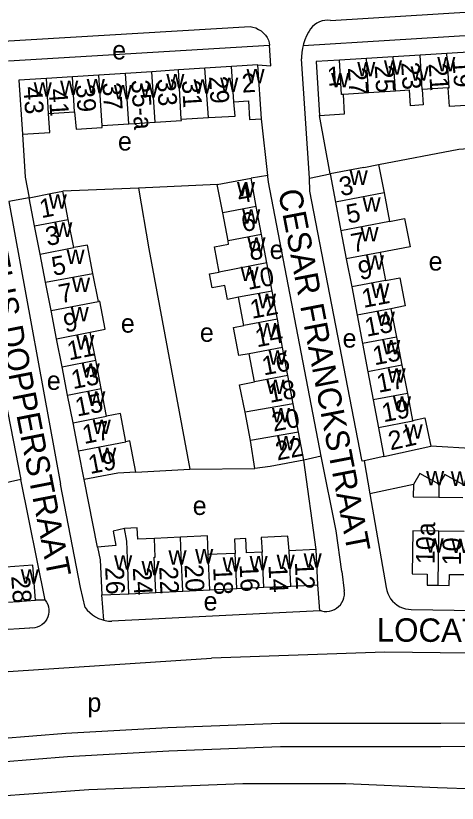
# Model space of a CAD drawing. Extents: x 159045 to 160918, y 380454 to 382516.
# Drawn here: x 159830.2 to 159924.5, y 380839.7 to 381007.8 of the extents above; entities that cross this region are included whole.
import ezdxf

# ---------------------------------------------------------------- set-up
doc = ezdxf.new("R2010")
doc.units = 0
for name, color, linetype in [('BLT_Basislijn', 7, 'Continuous'), ('BLT_Bebouwing', 7, 'Continuous'), ('BLT_Centroide', 7, 'Continuous'), ('BLT_Huisnummer', 7, 'Continuous'), ('BLT_Huisnummer_ tussenligend', 7, 'Continuous'), ('BLT_Huisnummer_reeks', 7, 'Continuous'), ('BLT_Onderverdeling_panden', 7, 'Continuous'), ('BLT_Straatnaam', 7, 'Continuous')]:
    doc.layers.add(name, color=color, linetype=linetype)

msp = doc.modelspace()

# ---------------------------------------------------------------- linework, layer by layer
at = {"layer": 'BLT_Basislijn'}
for p, q in [((159897.46, 381006.84), (159981.52, 381011.99)), ((159891.59, 381001.48), (159989.65, 381007.48)), ((159826.17, 381002.31), (159880.26, 381005.55)), ((159828.67, 380998.2), (159884.44, 381001.53)), ((159892.95, 380973.16), (159891.28, 380998.61)), ((159897.37, 380974.05), (159895.09, 380986.56)), ((159884.07, 380973.69), (159882.69, 380985.83)), ((159818.08, 380975.96), (159831.31, 380908.83)), ((159884.07, 380973.69), (159880.47, 380973.14)), ((159892.95, 380973.16), (159897.37, 380974.05)), ((159856.43, 380971.04), (159840.26, 380970.37)), ((159873.26, 380971.8), (159856.43, 380971.04)), ((159828.77, 380968.2), (159839.81, 380907.78)), ((159936.14, 380914.9), (159918.9, 380915.91)), ((159895.48, 380913.82), (159891.74, 380912.9)), ((159908.86, 380913.71), (159904.61, 380912.77)), ((159894.41, 380893.85), (159891.74, 380912.9)), ((159904.61, 380912.77), (159904.21, 380912.69)), ((159904.61, 380912.77), (159905.85, 380905.75)), ((159855.9, 380910.38), (159867.43, 380911.02)), ((159867.43, 380911.02), (159881.32, 380911.16)), ((159831.31, 380908.83), (159826.88, 380907.83)), ((159836.52, 380883.06), (159831.31, 380908.83)), ((159847.69, 380894.36), (159844.82, 380908.77)), ((159844.07, 380885.73), (159839.81, 380907.78)), ((159915.15, 380907.75), (159905.85, 380905.75)), ((159905.85, 380905.75), (159909.36, 380885.75)), ((159899.88, 380889.18), (159900.4, 380885.01)), ((159845.02, 380881.49), (159844.07, 380885.73)), ((159895.15, 380880.73), (159894.77, 380886.33)), ((159849.04, 380878.77), (159848.59, 380884.14)), ((159836.52, 380883.06), (159834.43, 380883.01)), ((159895.15, 380880.73), (159850.75, 380878.55)), ((159895.55, 380880.75), (159895.15, 380880.73)), ((159914.65, 380881.05), (159965.9, 380880.16)), ((159791.92, 380874.76), (159833.19, 380877.11)), ((159809.36, 380866.58), (159872.06, 380870.62)), ((159973.3, 380841.08), (159920.29, 380842.96))]:
    msp.add_line(p, q, dxfattribs=at)
for points in [[(159897.46, 381006.84), (159896.85, 381006.88), (159896.25, 381006.84), (159895.65, 381006.72), (159895.08, 381006.53), (159894.54, 381006.26), (159894.04, 381005.92), (159893.59, 381005.52), (159893.19, 381005.06), (159892.86, 381004.55), (159892.75, 381004.35)], [(159880.26, 381005.55), (159880.89, 381005.42), (159881.49, 381005.22), (159882.07, 381004.93), (159882.61, 381004.59), (159883.1, 381004.17), (159883.53, 381003.7), (159883.9, 381003.18), (159884.21, 381002.62), (159884.38, 381002.03), (159884.44, 381001.53)], [(159892.75, 381004.35), (159892.32, 381003.53), (159891.96, 381002.68), (159891.67, 381001.81), (159891.59, 381001.48)], [(159881.96, 380997.32), (159884.67, 380997.17), (159884.44, 381001.53)], [(159891.59, 381001.48), (159891.46, 381000.91), (159891.33, 381000), (159891.28, 380999.08), (159891.28, 380998.61)], [(159831.68, 380982.58), (159832.2, 380973.35), (159833.08, 380968.97)], [(159907.71, 380976.04), (159924.89, 380979.37), (159937.06, 380980.2)], [(159895.48, 380913.82), (159884.23, 380972.29), (159884.09, 380973.48), (159884.07, 380973.69)], [(159904.21, 380912.69), (159904.15, 380913), (159893, 380970.38), (159892.95, 380973.16)], [(159856.43, 380971.04), (159858.61, 380958.03), (159867.43, 380911.02)], [(159833.08, 380968.97), (159828.77, 380968.2)], [(159899.88, 380889.18), (159898.63, 380897.84), (159895.48, 380913.82)], [(159895.55, 380880.75), (159896.1, 380880.65), (159896.65, 380880.63), (159897.21, 380880.68), (159897.75, 380880.82), (159898.27, 380881.03), (159898.75, 380881.31), (159899.18, 380881.66), (159899.56, 380882.07), (159899.88, 380882.52), (159900.13, 380883.02), (159900.31, 380883.55), (159900.41, 380884.1), (159900.43, 380884.66), (159900.4, 380885.01)], [(159909.36, 380885.75), (159909.48, 380885.11), (159909.68, 380884.48), (159909.95, 380883.89), (159910.29, 380883.33), (159910.7, 380882.82), (159911.16, 380882.36), (159911.68, 380881.96), (159912.24, 380881.63), (159912.85, 380881.37), (159913.47, 380881.18), (159914.12, 380881.08), (159914.65, 380881.05)], [(159836.52, 380883.06), (159836.82, 380882.61), (159837.06, 380882.12), (159837.22, 380881.6), (159837.3, 380881.06), (159837.31, 380880.52), (159837.23, 380879.98), (159837.07, 380879.46), (159836.84, 380878.97), (159836.55, 380878.52), (159836.18, 380878.11), (159835.77, 380877.77), (159835.3, 380877.49), (159834.8, 380877.28), (159834.27, 380877.14), (159833.73, 380877.08), (159833.19, 380877.11)], [(159845.02, 380881.49), (159845.49, 380880.9), (159846.02, 380880.37), (159846.6, 380879.9), (159847.23, 380879.49), (159847.9, 380879.15), (159848.6, 380878.88), (159849.04, 380878.77)], [(159849.04, 380878.77), (159849.32, 380878.69), (159850.06, 380878.58), (159850.75, 380878.55)], [(159960.77, 380871.47), (159926.79, 380871.74), (159909.07, 380871.92), (159872.06, 380870.62)], [(159840.95, 380854.6), (159862.68, 380855.83), (159886.69, 380856.77)], [(159886.69, 380856.77), (159920.99, 380856.77), (159944.75, 380856.92)], [(159760.2, 380848.71), (159791.52, 380850.67), (159840.95, 380854.6)], [(159841.29, 380849.62), (159862.92, 380850.84), (159886.79, 380851.77)], [(159886.79, 380851.77), (159921.01, 380851.77), (159945.62, 380851.93)], [(159759.77, 380843.67), (159791.87, 380845.69), (159841.29, 380849.62)], [(159920.29, 380842.96), (159900.74, 380843.79), (159878.73, 380843.79), (159845.83, 380842.53), (159814.18, 380840.23), (159796.37, 380838.55)]]:
    msp.add_lwpolyline(points, dxfattribs=at)
at = {"layer": 'BLT_Bebouwing'}
for p, q in [((159916.6, 380999.44), (159910.85, 380999.08)), ((159922.33, 380999.8), (159916.6, 380999.44)), ((159899.34, 380998.35), (159894.38, 380998.04)), ((159894.38, 380998.04), (159895.09, 380986.56)), ((159905.11, 380998.72), (159899.34, 380998.35)), ((159910.85, 380999.08), (159905.11, 380998.72)), ((159864.97, 380996.25), (159859.3, 380995.89)), ((159870.63, 380996.61), (159864.97, 380996.25)), ((159876.3, 380996.97), (159870.63, 380996.61)), ((159881.96, 380997.32), (159876.3, 380996.97)), ((159882.69, 380985.83), (159881.96, 380997.32)), ((159836.75, 380994.46), (159830.88, 380994.07)), ((159842.31, 380994.81), (159836.75, 380994.46)), ((159847.97, 380995.17), (159842.31, 380994.81)), ((159853.64, 380995.53), (159847.97, 380995.17)), ((159859.3, 380995.89), (159853.64, 380995.53)), ((159830.88, 380994.07), (159831.68, 380982.58)), ((159905.57, 380991.37), (159900.21, 380991.04)), ((159911.31, 380991.73), (159905.57, 380991.37)), ((159922.59, 380992.42), (159917.06, 380992.08)), ((159837.23, 380986.96), (159842.78, 380987.32)), ((159865.58, 380985.75), (159871.42, 380986.12)), ((159848.65, 380984.4), (159854.38, 380984.77)), ((159854.38, 380984.77), (159859.97, 380985.12)), ((159904.55, 380975.43), (159907.71, 380976.04)), ((159907.71, 380976.04), (159908.9, 380970)), ((159881.59, 380967.13), (159880.47, 380973.14)), ((159897.37, 380974.05), (159898.52, 380968.02)), ((159841.44, 380964.35), (159840.26, 380970.37)), ((159908.9, 380970), (159910.05, 380963.89)), ((159898.52, 380968.02), (159899.69, 380961.89)), ((159875.56, 380959.76), (159874.44, 380965.78)), ((159882.72, 380961.1), (159881.59, 380967.13)), ((159842.61, 380958.33), (159841.44, 380964.35)), ((159835.43, 380956.93), (159834.25, 380962.95)), ((159883.85, 380955.08), (159882.72, 380961.1)), ((159899.69, 380961.89), (159900.83, 380955.89)), ((159836.6, 380950.91), (159835.43, 380956.93)), ((159900.83, 380955.89), (159901.97, 380949.92)), ((159908.05, 380957.28), (159909.21, 380951.29)), ((159884.97, 380949.05), (159883.85, 380955.08)), ((159847.87, 380946.83), (159846.71, 380952.78)), ((159837.77, 380944.89), (159836.6, 380950.91)), ((159886.1, 380943.03), (159884.97, 380949.05)), ((159901.97, 380949.92), (159903.12, 380943.88)), ((159878.94, 380941.68), (159877.82, 380947.71)), ((159838.95, 380938.87), (159837.77, 380944.89)), ((159903.12, 380943.88), (159904.26, 380937.85)), ((159910.37, 380945.26), (159911.54, 380939.23)), ((159887.23, 380937), (159886.1, 380943.03)), ((159840.12, 380932.86), (159838.95, 380938.87)), ((159847.3, 380934.26), (159846.13, 380940.27)), ((159911.54, 380939.23), (159912.7, 380933.2)), ((159904.26, 380937.85), (159905.41, 380931.81)), ((159881.2, 380929.63), (159880.07, 380935.66)), ((159888.35, 380930.98), (159887.23, 380937)), ((159848.48, 380928.24), (159847.3, 380934.26)), ((159841.29, 380926.84), (159840.12, 380932.86)), ((159912.7, 380933.2), (159913.87, 380927.17)), ((159889.48, 380924.95), (159888.35, 380930.98)), ((159905.41, 380931.81), (159906.56, 380925.78)), ((159849.63, 380922.3), (159848.48, 380928.24)), ((159913.87, 380927.17), (159914.98, 380921.39)), ((159842.45, 380920.9), (159841.29, 380926.84)), ((159906.56, 380925.78), (159907.69, 380919.86)), ((159890.61, 380918.93), (159889.48, 380924.95)), ((159880.38, 380917.13), (159879.25, 380923.15)), ((159843.62, 380914.91), (159842.45, 380920.9)), ((159891.74, 380912.9), (159890.61, 380918.93)), ((159907.69, 380919.86), (159908.86, 380913.71)), ((159881.32, 380911.16), (159880.38, 380917.13)), ((159844.82, 380908.77), (159843.62, 380914.91)), ((159926.02, 380897.68), (159920.6, 380897.76)), ((159894.41, 380893.85), (159888.64, 380893.58)), ((159894.77, 380886.33), (159894.41, 380893.85)), ((159877.1, 380893.03), (159871.33, 380892.76)), ((159848.24, 380891.66), (159848.59, 380884.14)), ((159865.91, 380884.96), (159871.68, 380885.24)), ((159871.68, 380885.24), (159877.45, 380885.51)), ((159877.45, 380885.51), (159883.23, 380885.78)), ((159883.23, 380885.78), (159889, 380886.06)), ((159889, 380886.06), (159894.77, 380886.33)), ((159848.59, 380884.14), (159854.37, 380884.41)), ((159854.37, 380884.41), (159860.14, 380884.69)), ((159860.14, 380884.69), (159865.91, 380884.96)), ((159828.66, 380882.6), (159834.43, 380883.01))]:
    msp.add_line(p, q, dxfattribs=at)
for points in [[(159928.04, 381000.16), (159922.33, 380999.8)], [(159895.09, 380986.56), (159900.47, 380986.89), (159900.21, 380991.04)], [(159917.06, 380992.08), (159917.26, 380988.84), (159914.55, 380988.61), (159914.35, 380991.91), (159911.31, 380991.73)], [(159928.74, 380988.8), (159922.84, 380988.43), (159922.59, 380992.42)], [(159871.42, 380986.12), (159877.1, 380986.41), (159876.77, 380989.47)], [(159876.77, 380989.47), (159879.92, 380989.67), (159880.17, 380985.67), (159882.69, 380985.83)], [(159831.68, 380982.58), (159837.49, 380982.92), (159837.23, 380986.96)], [(159842.78, 380987.32), (159843.1, 380983.59), (159848.68, 380983.94), (159848.65, 380984.4)], [(159859.97, 380985.12), (159865.6, 380985.48), (159865.58, 380985.75)], [(159904.55, 380975.43), (159902.28, 380975), (159897.37, 380974.05)], [(159873.26, 380971.8), (159875.55, 380972.22), (159880.47, 380973.14)], [(159874.44, 380965.78), (159873.26, 380971.8)], [(159833.08, 380968.97), (159837.99, 380969.93), (159840.26, 380970.37)], [(159834.25, 380962.95), (159833.08, 380968.97)], [(159910.05, 380963.89), (159913.27, 380964.51), (159914.43, 380958.5), (159908.05, 380957.28)], [(159873.68, 380953.11), (159872.67, 380958.51), (159875.69, 380959.08), (159875.56, 380959.76)], [(159846.71, 380952.78), (159845.53, 380958.81), (159842.61, 380958.33)], [(159877.82, 380947.71), (159875.42, 380947.23), (159874.85, 380950.25), (159872.15, 380949.74), (159871.59, 380952.72), (159873.68, 380953.11)], [(159909.21, 380951.29), (159912.26, 380951.86), (159913.42, 380945.86), (159910.37, 380945.26)], [(159846.13, 380940.27), (159849.31, 380940.89), (159848.15, 380946.88), (159847.87, 380946.83)], [(159880.07, 380935.66), (159877.89, 380935.28), (159876.76, 380941.27), (159878.94, 380941.68)], [(159879.25, 380923.15), (159878.01, 380928.99), (159881.2, 380929.63)], [(159853.73, 380916.88), (159852.56, 380922.87), (159849.63, 380922.3)], [(159914.98, 380921.39), (159917.58, 380921.96), (159918.9, 380915.91)], [(159855.9, 380910.38), (159854.6, 380917.05), (159853.73, 380916.88)], [(159908.86, 380913.71), (159915.97, 380915.27), (159918.9, 380915.91)], [(159891.74, 380912.9), (159884.55, 380911.55), (159881.32, 380911.16)], [(159855.9, 380910.38), (159852, 380910.17), (159849.72, 380909.73), (159844.82, 380908.77)], [(159920.59, 380907.78), (159916.52, 380910.08), (159915.15, 380907.75)], [(159925.69, 380907.74), (159921.88, 380909.89), (159920.59, 380907.78)], [(159915.15, 380907.75), (159915.11, 380905.13), (159920.59, 380905.06)], [(159920.59, 380905.06), (159925.69, 380904.99)], [(159859.84, 380896.23), (159856.27, 380896.06), (159856.15, 380898.45), (159853.46, 380898.32)], [(159853.46, 380898.32), (159851.03, 380897.75), (159851.57, 380894.71), (159847.69, 380894.36)], [(159920.6, 380897.76), (159915.02, 380897.84), (159914.9, 380888.64), (159918.11, 380888.6), (159918.1, 380886.24), (159920.45, 380886.21)], [(159865.39, 380896.48), (159859.84, 380896.23)], [(159871.14, 380896.75), (159865.39, 380896.48)], [(159871.33, 380892.76), (159871.14, 380896.75)], [(159882.87, 380893.31), (159879.53, 380893.15), (159879.38, 380896.18), (159876.91, 380896.07), (159877.1, 380893.03)], [(159888.64, 380893.58), (159888.37, 380896.68), (159882.64, 380896.41), (159882.87, 380893.31)], [(159847.69, 380894.36), (159848.24, 380891.66)], [(159834.43, 380883.01), (159833.9, 380890.49), (159828.13, 380890.08)], [(159920.45, 380886.21), (159922.8, 380886.17), (159922.87, 380888.53), (159925.9, 380888.49)]]:
    msp.add_lwpolyline(points, dxfattribs=at)
at = {"layer": 'BLT_Onderverdeling_panden'}
for p, q in [((159917.06, 380992.08), (159916.6, 380999.44)), ((159905.57, 380991.37), (159905.11, 380998.72)), ((159911.31, 380991.73), (159910.85, 380999.08)), ((159865.58, 380985.75), (159864.97, 380996.25)), ((159871.42, 380986.12), (159870.63, 380996.61)), ((159876.77, 380989.47), (159876.3, 380996.97)), ((159837.23, 380986.96), (159836.76, 380994.45)), ((159842.78, 380987.32), (159842.31, 380994.81)), ((159848.65, 380984.4), (159847.97, 380995.17)), ((159854.38, 380984.77), (159853.64, 380995.53)), ((159859.97, 380985.12), (159859.3, 380995.89)), ((159908.9, 380970), (159898.52, 380968.02)), ((159881.59, 380967.13), (159874.44, 380965.78)), ((159834.25, 380962.95), (159841.44, 380964.35)), ((159910.05, 380963.89), (159899.69, 380961.89)), ((159882.72, 380961.1), (159875.56, 380959.76)), ((159835.43, 380956.93), (159842.61, 380958.33)), ((159908.05, 380957.28), (159900.83, 380955.89)), ((159883.85, 380955.08), (159873.68, 380953.11)), ((159836.6, 380950.91), (159846.71, 380952.78)), ((159909.21, 380951.29), (159901.97, 380949.92)), ((159884.97, 380949.05), (159877.82, 380947.71)), ((159837.77, 380944.89), (159847.87, 380946.83)), ((159910.37, 380945.26), (159903.12, 380943.88)), ((159886.1, 380943.03), (159878.94, 380941.68)), ((159838.95, 380938.87), (159846.13, 380940.27)), ((159911.54, 380939.23), (159904.26, 380937.85)), ((159887.23, 380937), (159880.07, 380935.66)), ((159840.12, 380932.86), (159847.3, 380934.26)), ((159912.7, 380933.2), (159905.41, 380931.81)), ((159888.35, 380930.98), (159881.2, 380929.63)), ((159841.29, 380926.84), (159848.48, 380928.24)), ((159913.87, 380927.17), (159906.56, 380925.78)), ((159889.48, 380924.95), (159879.25, 380923.15)), ((159842.45, 380920.9), (159849.63, 380922.3)), ((159890.61, 380918.93), (159880.38, 380917.13)), ((159843.62, 380914.91), (159853.73, 380916.88)), ((159920.59, 380907.78), (159920.59, 380905.06)), ((159920.45, 380886.21), (159920.6, 380897.76)), ((159889, 380886.06), (159888.64, 380893.58)), ((159871.68, 380885.24), (159871.33, 380892.76)), ((159877.45, 380885.51), (159877.1, 380893.03)), ((159883.23, 380885.78), (159882.87, 380893.31))]:
    msp.add_line(p, q, dxfattribs=at)
for points in [[(159922.59, 380992.42), (159922.79, 380992.44), (159922.33, 380999.8)], [(159900.21, 380991.04), (159899.79, 380991.01), (159899.34, 380998.35)], [(159914.98, 380921.39), (159915.01, 380921.27), (159907.69, 380919.86)], [(159854.37, 380884.41), (159854.12, 380891.94), (159853.94, 380895.6), (159853.46, 380898.32)], [(159860.14, 380884.69), (159859.78, 380892.21), (159860.02, 380892.22), (159859.84, 380896.23)], [(159865.55, 380892.48), (159865.39, 380896.48)], [(159865.91, 380884.96), (159865.55, 380892.48)]]:
    msp.add_lwpolyline(points, dxfattribs=at)

# ---------------------------------------------------------------- texts
at = {"layer": 'BLT_Centroide'}
for s, p in [('e', (159850.82, 380998.51)), ('w', (159903.16, 380994.91)), ('w', (159908.86, 380995.25)), ('w', (159920.25, 380995.97)), ('w', (159879.5, 380993.41)), ('w', (159914.55, 380993.94)), ('w', (159845.38, 380991.23)), ('w', (159862.38, 380992.33)), ('w', (159873.88, 380991.53)), ('w', (159897.59, 380992.52)), ('w', (159834.05, 380990.52)), ('w', (159839.7, 380990.89)), ('w', (159851.17, 380989.97)), ('w', (159856.8, 380990.31)), ('w', (159868.19, 380991.17)), ('e', (159852.05, 380979.05)), ('w', (159901.54, 380971.72)), ('w', (159877.46, 380969.28)), ('w', (159837.26, 380966.66)), ('w', (159904.3, 380966)), ('w', (159878.58, 380963.44)), ('w', (159838.43, 380960.62)), ('w', (159903.85, 380959.66)), ('w', (159879.7, 380957.41)), ('e', (159884.46, 380955.89)), ('w', (159841.06, 380954.84)), ('w', (159905.01, 380953.62)), ('e', (159918.41, 380953.42)), ('w', (159878.23, 380951.16)), ('w', (159842.23, 380948.84)), ('w', (159906.16, 380947.59)), ('w', (159881.95, 380945.38)), ('w', (159841.95, 380942.59)), ('w', (159907.33, 380941.56)), ('e', (159852.67, 380940.16)), ('w', (159881.99, 380939.16)), ('e', (159869.55, 380938.21)), ('w', (159843.12, 380936.56)), ('e', (159900.03, 380936.97)), ('w', (159908.48, 380935.53)), ('w', (159884.22, 380933.31)), ('w', (159844.3, 380930.53)), ('w', (159909.64, 380929.5)), ('e', (159836.85, 380927.94)), ('w', (159883.75, 380927.06)), ('w', (159845.48, 380924.53)), ('w', (159910.79, 380923.47)), ('w', (159884.93, 380921.03)), ('w', (159846.65, 380918.5)), ('w', (159913.27, 380917.5)), ('w', (159886.02, 380915.03)), ('w', (159847.82, 380912.5)), ('w', (159917.87, 380907.56)), ('w', (159923.14, 380907.44)), ('e', (159868.02, 380901.23)), ('w', (159917.75, 380893.19)), ('w', (159923.23, 380893.12)), ('w', (159862.84, 380890.59)), ('w', (159868.53, 380890.86)), ('w', (159851.23, 380889.53)), ('w', (159874.39, 380889.14)), ('w', (159880.16, 380889.41)), ('w', (159885.94, 380889.67)), ('w', (159891.7, 380889.95)), ('w', (159857.08, 380888.31)), ('w', (159831.28, 380886.55)), ('e', (159870.34, 380880.82)), ('p', (159845.52, 380859.2))]:
    msp.add_text(s, height=4, dxfattribs=at).set_placement(p)
at = {"layer": 'BLT_Huisnummer'}
for s, rotation, p in [('1', 3.5417, (159896.82, 380992.88)), ('27', 273.6123, (159901.15, 380996.7)), ('21', 273.6108, (159918.41, 380997.61)), ('29', 273.6263, (159871.5, 380994.87)), ('2', 3.6296, (159878.6, 380991.4)), ('37', 273.6273, (159848.7, 380993.51)), ('33', 273.6192, (159860.37, 380994.35)), ('43', 273.6278, (159831.87, 380992.63)), ('3', 10.7759, (159899.69, 380969.3)), ('4', 10.6462, (159877.93, 380967.68)), ('1', 11.0304, (159835.68, 380964.59)), ('7', 10.7766, (159902.22, 380957.24)), ('8', 10.6385, (159880.37, 380955.5)), ('5', 11.0304, (159838.29, 380952.27)), ('11', 10.7745, (159904.52, 380945.44)), ('12', 10.6371, (159880.66, 380943.1)), ('9', 11.0319, (159840.81, 380940.16)), ('15', 10.7756, (159906.85, 380933.18)), ('16', 10.6462, (159883.2, 380931.01)), ('13', 11.0319, (159842.46, 380928.09)), ('21', 12.3909, (159910.27, 380915.01)), ('22', 10.6058, (159886.07, 380912.85)), ('19', 11.0335, (159846.11, 380909.95)), ('10a', 89.2465, (159919.7, 380890.71)), ('10', 89.2334, (159925.31, 380890.45)), ('20', 272.7173, (159866.27, 380890.62)), ('16', 272.7173, (159878.03, 380890.65)), ('12', 272.7169, (159889.84, 380891.14)), ('26', 272.7169, (159849.3, 380890.09)), ('28', 274.0551, (159829.24, 380888.17))]:
    msp.add_text(s, height=4, rotation=rotation, dxfattribs=at).set_placement(p)
at = {"layer": 'BLT_Huisnummer_ tussenligend'}
for s, rotation, p in [('23', 273.6108, (159912.52, 380997.85)), ('19', 273.6108, (159923.51, 380998.33)), ('25', 273.6108, (159906.88, 380997.2)), ('39', 273.6273, (159843.06, 380993.07)), ('31', 273.6263, (159865.68, 380993.98)), ('41', 273.6273, (159837.23, 380992.18)), ('5', 10.7759, (159901.21, 380963.44)), ('6', 10.6462, (159878.8, 380961.61)), ('3', 11.0304, (159836.97, 380958.64)), ('9', 10.7766, (159903.75, 380951.39)), ('10', 10.6385, (159879.84, 380949.28)), ('7', 11.0304, (159839.8, 380946.41)), ('13', 10.7745, (159905.17, 380939.28)), ('14', 10.6371, (159881.73, 380937.02)), ('11', 11.0319, (159841.6, 380934.24)), ('17', 10.7756, (159907.71, 380927.31)), ('18', 10.6462, (159884.51, 380925.15)), ('15', 11.0319, (159843.32, 380922.23)), ('19', 10.7756, (159908.8, 380921.02)), ('20', 10.6462, (159885.3, 380919.02)), ('17', 11.0319, (159844.83, 380916.36)), ('14', 272.7169, (159884.2, 380890.5)), ('24', 272.7173, (159855.21, 380889.97)), ('22', 272.7173, (159860.85, 380890.17)), ('18', 272.7173, (159872.39, 380889.99))]:
    msp.add_text(s, height=4, rotation=rotation, dxfattribs=at).set_placement(p)
at = {"layer": 'BLT_Huisnummer_reeks'}
msp.add_text('35-a', height=4, rotation=273.6192, dxfattribs=at).set_placement((159854.86, 380994.08))
at = {"layer": 'BLT_Straatnaam'}
for s, rotation, p in [('CORNELIS DOPPERSTRAAT', 281.0643, (159819.77, 380976.6)), ('CESAR FRANCKSTRAAT', 280.8782, (159886.24, 380970.36)), ('LOCATELLISTRAAT', 359.6551, (159907.31, 380874.2))]:
    msp.add_text(s, height=5, rotation=rotation, dxfattribs=at).set_placement(p)

doc.saveas('drawing.dxf')
